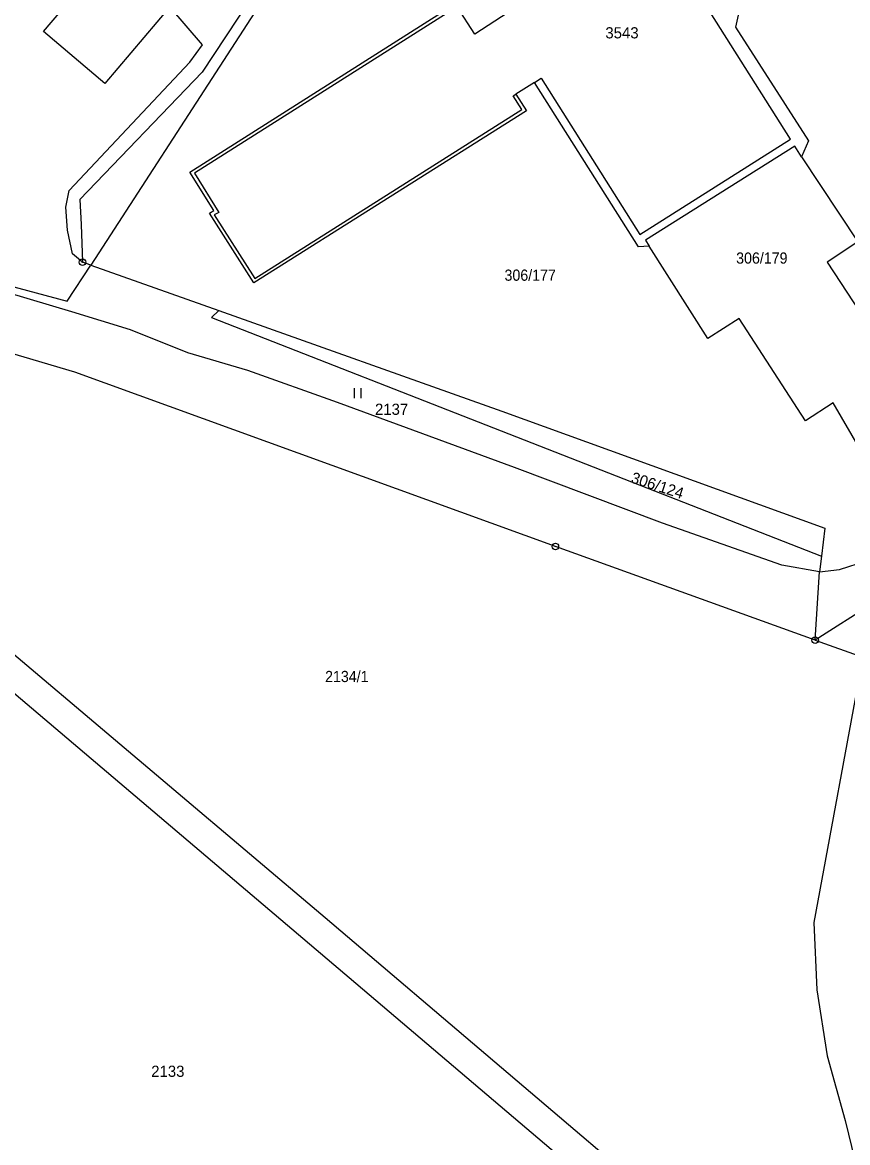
# Model space of a CAD drawing. Extents: x -679733 to -673243, y -1075091 to -1066557.
# Drawn here: x -676245.5 to -676120, y -1072744.4 to -1072574.2 of the extents above; entities that cross this region are included whole.
import ezdxf

# ---------------------------------------------------------------- set-up
doc = ezdxf.new("R2010")
doc.units = 0
doc.header["$LTSCALE"] = 0.68
for name, color, linetype, lineweight in [('1', 7, 'Continuous', 25), ('3', 7, 'Continuous', 25), ('8', 7, 'Continuous', 25)]:
    doc.layers.add(name, color=color, linetype=linetype, lineweight=lineweight)
doc.layers.add('2', color=7, linetype='Continuous')

msp = doc.modelspace()

# ---------------------------------------------------------------- linework, layer by layer
at = {"layer": '1'}
for p, q in [((-676124.91, -1072668.07), (-676124.28, -1072657.69)), ((-676110.09, -1072658.62), (-676124.91, -1072668.07))]:
    msp.add_line(p, q, dxfattribs=at)
for points in [[(-676170.41, -1072585.11), (-676168.79, -1072587.66), (-676210.27, -1072613.8), (-676216.99, -1072603.2), (-676216.36, -1072602.8), (-676220, -1072596.97), (-676179.64, -1072571.39), (-676178.45, -1072555.16), (-676193.28, -1072532.03), (-676202.29, -1072524.88), (-676236.01, -1072475.68), (-676237.75, -1072473.29), (-676240.63, -1072470.5), (-676259.07, -1072453.6)], [(-676132.25, -1072540.7), (-676130.43, -1072543.54), (-676107.7, -1072528.96), (-676101.21, -1072539.32), (-676102.11, -1072539.89), (-676097.68, -1072546.87), (-676136.24, -1072571.25), (-676137.03, -1072574.92), (-676125.92, -1072592.2), (-676126.99, -1072594.61)], [(-676201.67, -1072531.67), (-676199.17, -1072535.19), (-676198.24, -1072541.19), (-676198.95, -1072546.98), (-676203.16, -1072556.56), (-676210.92, -1072570.88), (-676218.12, -1072581.78), (-676236.74, -1072601.09), (-676236.52, -1072604.92), (-676236.33, -1072610.64)], [(-676201.67, -1072531.67), (-676191.15, -1072543.36), (-676235.07, -1072611.09), (-676215.61, -1072618)], [(-676223.04, -1072571.81), (-676232.93, -1072583.5), (-676242.26, -1072575.6), (-676231.08, -1072562.45), (-676240.15, -1072551.88)], [(-676154.37, -1072561.43), (-676176.68, -1072575.99), (-676179.37, -1072571.81), (-676219.31, -1072597.12), (-676215.59, -1072603.09), (-676216.29, -1072603.42), (-676210.12, -1072613.13), (-676169.54, -1072587.41), (-676170.83, -1072585.38), (-676170.41, -1072585.11)], [(-676167.61, -1072583.34), (-676166.59, -1072582.69), (-676151.6, -1072606.45), (-676128.66, -1072591.93), (-676143.04, -1072569.16)], [(-676236.33, -1072610.64), (-676237.84, -1072609.38), (-676238.6, -1072605.77), (-676238.87, -1072602.27), (-676238.34, -1072599.76), (-676219.98, -1072580.22), (-676218.08, -1072577.59), (-676223.04, -1072571.81)], [(-676150.14, -1072608.21), (-676151.77, -1072608.29), (-676167.61, -1072583.34), (-676170.41, -1072585.11)], [(-676126.99, -1072594.61), (-676128.01, -1072593), (-676150.72, -1072607.29), (-676150.14, -1072608.21)], [(-676126.99, -1072594.61), (-676118.45, -1072607.54), (-676123.1, -1072610.61), (-676113.06, -1072625.93), (-676117.18, -1072628.7), (-676111.06, -1072639.18), (-676110.3, -1072639.78), (-676109.37, -1072640.15)], [(-676112.69, -1072649.94), (-676113.42, -1072647.21), (-676113.87, -1072646.3), (-676122.18, -1072632.02), (-676126.38, -1072634.76), (-676136.46, -1072619.2), (-676141.22, -1072622.24), (-676150.14, -1072608.21)], [(-676250.54, -1072613.43), (-676248.09, -1072614.03), (-676238.63, -1072616.58), (-676235.07, -1072611.09), (-676236.33, -1072610.64)], [(-676124.91, -1072668.07), (-676164.42, -1072653.85), (-676237.48, -1072627.37), (-676291.48, -1072611.4)], [(-676291.48, -1072611.4), (-676289.51, -1072614.25), (-676282.19, -1072637.63), (-676280.01, -1072642.12), (-676199.44, -1072710.24), (-676119, -1072778.63), (-676109.46, -1072769.47)], [(-676124.28, -1072657.69), (-676129.99, -1072656.68), (-676148.13, -1072650.31), (-676170.62, -1072641.84), (-676197.54, -1072631.96), (-676211.16, -1072627.08), (-676220.3, -1072624.43), (-676229.02, -1072620.9), (-676237.92, -1072618.2), (-676247.64, -1072615.31), (-676250.59, -1072614.34)], [(-676215.61, -1072618), (-676216.71, -1072619.02), (-676123.98, -1072655.32)], [(-676215.61, -1072618), (-676172.55, -1072633.28), (-676123.43, -1072651.05), (-676123.98, -1072655.32), (-676124.28, -1072657.69)], [(-676124.28, -1072657.69), (-676121.24, -1072657.34), (-676117.09, -1072656.04), (-676114.99, -1072654), (-676113.36, -1072651.24), (-676112.69, -1072649.94)], [(-676124.91, -1072668.07), (-676117.68, -1072670.65), (-676125.12, -1072710.98), (-676124.66, -1072721.2), (-676123.11, -1072731.25), (-676120.34, -1072741.08), (-676117.92, -1072751.04), (-676114.16, -1072760.67), (-676109.46, -1072769.47)]]:
    msp.add_lwpolyline(points, dxfattribs=at)
msp.add_lwpolyline([(-676355.66, -1072662.05), (-676234.1, -1072766.42), (-676112.45, -1072870.58), (-676072.57, -1072824.04), (-676194.78, -1072720.26), (-676316.9, -1072616.68)], close=True, dxfattribs=at)
at = {"layer": '3'}
for p, q in [((-676194.971, -1072631.3), (-676194.971, -1072629.8)), ((-676193.97, -1072631.3), (-676193.97, -1072629.8))]:
    msp.add_line(p, q, dxfattribs=at)
at = {"layer": '8'}
for centre, radius in [((-676236.33, -1072610.6399), 0.5), ((-676236.33, -1072610.6399), 0.0303), ((-676164.42, -1072653.8499), 0.5), ((-676164.42, -1072653.8499), 0.0303), ((-676124.91, -1072668.0699), 0.5), ((-676124.91, -1072668.0699), 0.0303)]:
    msp.add_circle(centre, radius, dxfattribs=at)

# ---------------------------------------------------------------- texts
at = {"layer": '2'}
for s, p in [('3543', (-676156.82, -1072576.63)), ('2137', (-676191.85, -1072633.84)), ('2133', (-676225.87, -1072734.45))]:
    msp.add_text(s, height=1.7, dxfattribs=at).set_placement(p)
at = {"layer": '2', "width": 0.95}
for s, p in [('306/179', (-676136.93, -1072610.86)), ('306/177', (-676172.15, -1072613.46)), ('2134/1', (-676199.43, -1072674.45))]:
    msp.add_text(s, height=1.7, dxfattribs=at).set_placement(p)
at = {"layer": '2'}
msp.add_text('306/124', height=1.7, rotation=342, dxfattribs=at).set_placement((-676153.052, -1072644.098))

doc.saveas('drawing.dxf')
